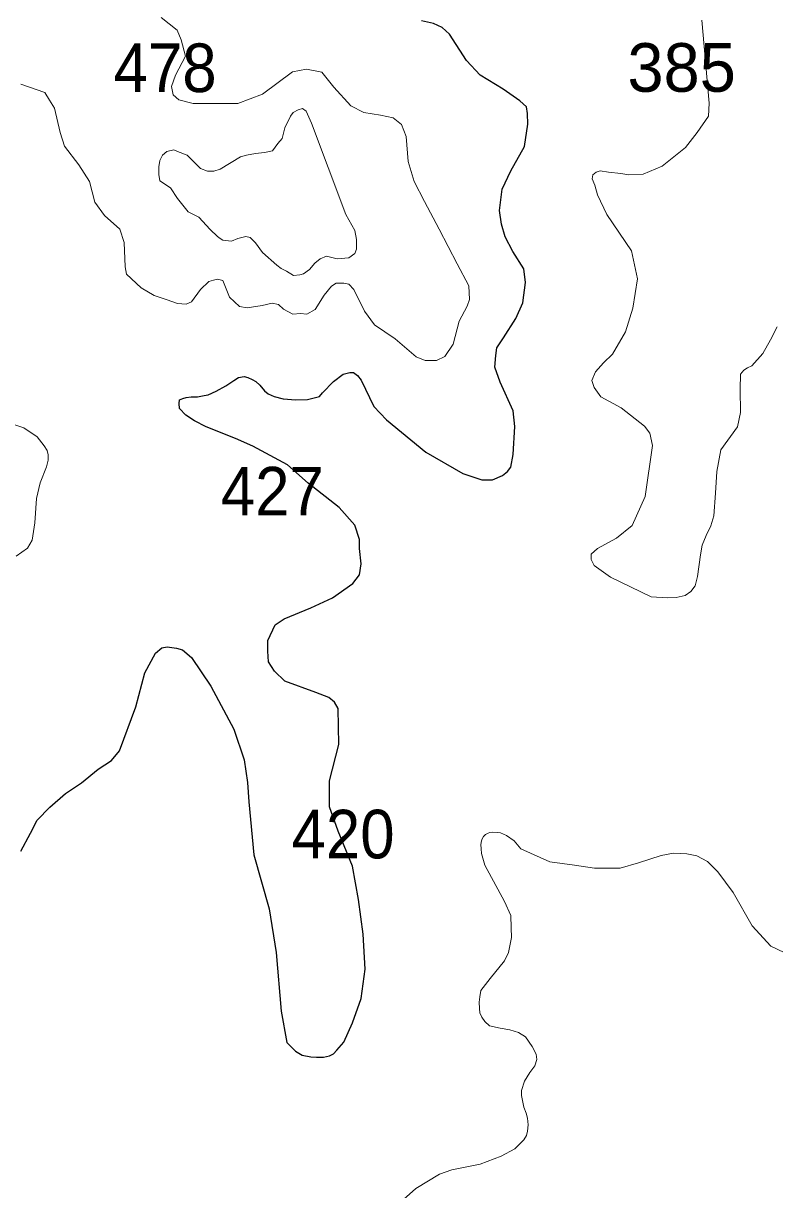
# Model space of a CAD drawing. Extents: x 445.4 to 500, y 8728.7 to 8784.
# Drawn here: x 477.57 to 480.043, y 8760.093 to 8763.931 of the extents above; entities that cross this region are included whole.
import ezdxf

# ---------------------------------------------------------------- set-up
doc = ezdxf.new("R2010")
doc.units = 0
doc.header["$LTSCALE"] = 0.064
doc.layers.add('1', color=7, linetype='Continuous', lineweight=25)
doc.layers.add('2', color=7, linetype='Continuous', lineweight=13)
doc.layers.add('21', color=7, linetype='Continuous')

msp = doc.modelspace()

# ---------------------------------------------------------------- linework, layer by layer
at = {"layer": '1'}
for points in [[(478.375, 8761.8645), (478.375, 8761.8996), (478.3984, 8761.9513), (478.4285, 8761.9714), (478.5161, 8762.0075), (478.588, 8762.0409), (478.6549, 8762.0877), (478.6766, 8762.1161), (478.6816, 8762.1528), (478.6766, 8762.2029), (478.6766, 8762.233), (478.6615, 8762.2798), (478.6097, 8762.3382), (478.5077, 8762.4184), (478.4388, 8762.4781), (478.3251, 8762.5399), (478.2682, 8762.5649), (478.1712, 8762.6034), (478.1328, 8762.6234), (478.1043, 8762.6418), (478.0843, 8762.6635), (478.0826, 8762.6802), (478.0843, 8762.6919), (478.0943, 8762.6969), (478.106, 8762.7002), (478.1227, 8762.7019), (478.1428, 8762.7019), (478.1645, 8762.7069), (478.1779, 8762.7086), (478.2047, 8762.7203), (478.2365, 8762.7386), (478.2632, 8762.7556), (478.2783, 8762.7654), (478.2967, 8762.7687), (478.3084, 8762.7654), (478.3234, 8762.7587), (478.3351, 8762.752), (478.3485, 8762.7403), (478.3636, 8762.7219), (478.3753, 8762.7119), (478.3953, 8762.7036), (478.4254, 8762.6952), (478.4672, 8762.6919), (478.5057, 8762.6935), (478.5442, 8762.7036), (478.5542, 8762.7153), (478.591, 8762.752), (478.6228, 8762.7771), (478.6445, 8762.7821), (478.6565, 8762.7823), (478.6696, 8762.772), (478.6813, 8762.757), (478.7231, 8762.6702), (478.7649, 8762.6267), (478.8947, 8762.5194), (479.0168, 8762.4492), (479.0787, 8762.4292), (479.1138, 8762.4292), (479.1472, 8762.4426), (479.164, 8762.4559), (479.174, 8762.471), (479.1824, 8762.5127), (479.1874, 8762.6046), (479.1824, 8762.6563), (479.1389, 8762.7499), (479.1222, 8762.8), (479.1255, 8762.838), (479.1288, 8762.863), (479.1505, 8762.8964), (479.1907, 8762.9599), (479.2141, 8763.0117), (479.2225, 8763.0785), (479.2174, 8763.1236), (479.1806, 8763.1804), (479.1556, 8763.2288), (479.1439, 8763.2706), (479.1372, 8763.3157), (479.1457, 8763.3854), (479.1741, 8763.4455), (479.2192, 8763.5257), (479.2309, 8763.5992), (479.2293, 8763.6343), (479.2259, 8763.656), (479.2042, 8763.676), (479.149, 8763.7144), (479.0737, 8763.7612), (479.029, 8763.8088), (478.9722, 8763.8956), (478.9487, 8763.9174), (478.9203, 8763.9307), (478.8802, 8763.9391)], [(477.5612, 8761.2063), (477.593, 8761.2664), (477.6147, 8761.3082), (477.6565, 8761.3516), (477.7084, 8761.3967), (477.7607, 8761.4313), (477.8159, 8761.4763), (477.8594, 8761.5047), (477.8861, 8761.5365), (477.9397, 8761.6818), (477.9698, 8761.7937), (478.0045, 8761.8581), (478.0252, 8761.8763), (478.0436, 8761.8796), (478.0737, 8761.8746), (478.0937, 8761.8696), (478.1238, 8761.8446), (478.1874, 8761.7494), (478.263, 8761.6078), (478.2965, 8761.5076), (478.3082, 8761.4325), (478.3115, 8761.369), (478.3286, 8761.1942), (478.3787, 8761.0171), (478.4021, 8760.8735), (478.419, 8760.6802), (478.4374, 8760.5766), (478.4658, 8760.5482), (478.4875, 8760.5349), (478.516, 8760.5298), (478.5344, 8760.5282), (478.5578, 8760.5282), (478.5778, 8760.5332), (478.5912, 8760.5399), (478.6013, 8760.5516), (478.6247, 8760.5783), (478.6531, 8760.6418), (478.6815, 8760.7219), (478.6949, 8760.8185), (478.6882, 8760.9337), (478.6732, 8761.0473), (478.6531, 8761.1575), (478.6061, 8761.2723), (478.5777, 8761.3525), (478.5777, 8761.4377), (478.6078, 8761.5579), (478.6061, 8761.6765), (478.5941, 8761.6975), (478.5757, 8761.7125), (478.5322, 8761.7292), (478.4302, 8761.766), (478.3967, 8761.7994), (478.3767, 8761.8294), (478.375, 8761.8645)]]:
    msp.add_lwpolyline(points, dxfattribs=at)
at = {"layer": '2'}
for points in [[(478.0234, 8763.95), (478.0756, 8763.9087), (478.0894, 8763.8771), (478.1032, 8763.8235), (478.071, 8763.7607), (478.0572, 8763.7239), (478.0633, 8763.6963), (478.0817, 8763.6795), (478.1293, 8763.6672), (478.2761, 8763.6674), (478.3574, 8763.6981), (478.4555, 8763.7716), (478.5016, 8763.7808), (478.5522, 8763.7701), (478.5921, 8763.7211), (478.6473, 8763.6598), (478.6903, 8763.6383), (478.7455, 8763.6291), (478.7869, 8763.62), (478.8145, 8763.5985), (478.8299, 8763.5592), (478.8361, 8763.4764), (478.856, 8763.4106), (478.8898, 8763.3447), (478.9389, 8763.2543), (478.9983, 8763.1399)], [(479.576, 8762.9935), (479.5911, 8763.0901), (479.5717, 8763.1824), (479.4901, 8763.3026), (479.4597, 8763.3664), (479.4511, 8763.3986), (479.4425, 8763.42), (479.4446, 8763.4329), (479.4554, 8763.4415), (479.4683, 8763.4458), (479.4962, 8763.4415), (479.537, 8763.4372), (479.5628, 8763.4329), (479.6101, 8763.4351), (479.6724, 8763.4608), (479.7497, 8763.5231), (479.7884, 8763.5724), (479.825, 8763.6261), (479.8271, 8763.669), (479.8035, 8763.9416)], [(478.2093, 8763.0894), (478.1952, 8763.0865), (478.1802, 8763.0818), (478.1529, 8763.0555), (478.1228, 8763.0151), (478.1058, 8763.0067), (478.0776, 8763.0095), (478.0428, 8763.0208), (478.0004, 8763.0358), (477.9571, 8763.0612), (477.9091, 8763.1063), (477.9048, 8763.1294), (477.9013, 8763.2097), (477.8873, 8763.2534), (477.8367, 8763.2988), (477.8052, 8763.3424), (477.7877, 8763.4105), (477.7524, 8763.4658), (477.7052, 8763.5269), (477.6912, 8763.5723), (477.672, 8763.6526), (477.6562, 8763.6788), (477.6405, 8763.7038), (477.5616, 8763.7316)], [(478.9983, 8763.1399), (479.0367, 8763.0679), (479.0382, 8763.022), (479.0305, 8763.0005), (479.0045, 8762.9515), (478.9845, 8762.8749), (478.9569, 8762.8351), (478.9293, 8762.8213), (478.8925, 8762.8213), (478.8633, 8762.8335), (478.7943, 8762.8933), (478.7253, 8762.9392), (478.6931, 8762.9837), (478.6578, 8763.0557), (478.6409, 8763.0725), (478.6247, 8763.0759), (478.5995, 8763.0756), (478.5841, 8763.0664), (478.56, 8763.0363), (478.5308, 8762.9893), (478.5026, 8762.9742), (478.4819, 8762.9761), (478.4574, 8762.9742), (478.4263, 8762.9911), (478.4094, 8763.0062), (478.3887, 8763.0099), (478.3558, 8763.0024), (478.3068, 8762.9949), (478.2814, 8762.9996), (478.2489, 8763.0302), (478.2263, 8763.0847), (478.2093, 8763.0894)], [(480.051, 8762.9329), (480.0293, 8762.8895), (480.0039, 8762.8448), (479.9677, 8762.8038), (479.9532, 8762.7978), (479.9411, 8762.7893), (479.9411, 8762.7893), (479.9302, 8762.7761), (479.929, 8762.7278), (479.9302, 8762.6506), (479.9209, 8762.6034), (479.8656, 8762.5272), (479.8524, 8762.4561), (479.8485, 8762.3845), (479.8433, 8762.3102), (479.833, 8762.2772), (479.8175, 8762.2452), (479.8041, 8762.2142), (479.7989, 8762.1823), (479.7895, 8762.1102), (479.7813, 8762.0803), (479.7668, 8762.0618), (479.7482, 8762.0483), (479.7183, 8762.0421), (479.6904, 8762.0401), (479.6366, 8762.0442), (479.503, 8762.1086), (479.4493, 8762.1473), (479.4386, 8762.1666), (479.4386, 8762.1666), (479.4386, 8762.1837), (479.4386, 8762.1837), (479.4601, 8762.2031), (479.5224, 8762.2374), (479.5739, 8762.2782), (479.6169, 8762.3741), (479.6406, 8762.5415), (479.632, 8762.5823), (479.6148, 8762.6059), (479.5374, 8762.666), (479.4708, 8762.7025), (479.4493, 8762.7325), (479.4407, 8762.7561), (479.4536, 8762.784), (479.4794, 8762.8141), (479.5095, 8762.842), (479.5524, 8762.9162), (479.576, 8762.9935)], [(477.498, 8762.6241), (477.5708, 8762.6002), (477.6148, 8762.5705), (477.6378, 8762.5409), (477.6483, 8762.5256), (477.6512, 8762.5112), (477.6512, 8762.4931), (477.6464, 8762.472), (477.6254, 8762.4185), (477.6127, 8762.3672), (477.6079, 8762.2868), (477.5992, 8762.2304), (477.583, 8762.2036), (477.5465, 8762.1771)], [(478.8212, 8760.0606), (478.8617, 8760.0962), (478.9402, 8760.1437), (478.9806, 8760.158), (479.0734, 8760.177), (479.1424, 8760.2031), (479.1876, 8760.2269), (479.2178, 8760.2565), (479.2262, 8760.271), (479.2298, 8760.2855), (479.2311, 8760.306), (479.2298, 8760.3277), (479.225, 8760.3446), (479.2178, 8760.3639), (479.2093, 8760.4025), (479.2093, 8760.4194), (479.219, 8760.4496), (479.2371, 8760.4785), (479.254, 8760.5003), (479.26, 8760.5208), (479.2576, 8760.5389), (479.2443, 8760.5642), (479.2224, 8760.5953), (479.1995, 8760.6098), (479.1717, 8760.6182), (479.1391, 8760.6243), (479.104, 8760.6315), (479.0895, 8760.646), (479.0787, 8760.6605), (479.0726, 8760.6749), (479.0714, 8760.6894), (479.0702, 8760.7099), (479.0726, 8760.7268), (479.0763, 8760.7485), (479.1065, 8760.7872), (479.1536, 8760.8463), (479.1668, 8760.8728), (479.1765, 8760.9223), (479.1756, 8760.9545), (479.1744, 8760.9955), (479.1538, 8761.0413), (479.0886, 8761.1608), (479.0777, 8761.1994), (479.0765, 8761.2139), (479.0753, 8761.2283), (479.0777, 8761.2404), (479.0801, 8761.2477), (479.085, 8761.2549), (479.091, 8761.2621), (479.0995, 8761.2657), (479.1055, 8761.2682), (479.1152, 8761.2694), (479.1321, 8761.2682), (479.1405, 8761.267), (479.1599, 8761.2585), (479.1852, 8761.2404), (479.207, 8761.2139), (479.3024, 8761.1716), (479.3845, 8761.1608), (479.4498, 8761.1511), (479.5343, 8761.1511), (479.5944, 8761.168), (479.6693, 8761.1921), (479.7103, 8761.2006), (479.7538, 8761.1982), (479.7864, 8761.1909), (479.8215, 8761.1728), (479.8565, 8761.1391), (479.906, 8761.0703), (479.9688, 8760.9605), (480.0304, 8760.8941)], [(480.0304, 8760.8941), (480.0976, 8760.8623)]]:
    msp.add_lwpolyline(points, dxfattribs=at)
msp.add_lwpolyline([(478.518, 8763.6024), (478.5735, 8763.4566), (478.6319, 8763.3021), (478.6611, 8763.2496), (478.667, 8763.2204), (478.667, 8763.1884), (478.6611, 8763.1738), (478.6407, 8763.1592), (478.6027, 8763.1563), (478.5677, 8763.165), (478.5472, 8763.1563), (478.5297, 8763.1417), (478.5122, 8763.1213), (478.4918, 8763.1067), (478.4801, 8763.1038), (478.4596, 8763.1009), (478.4363, 8763.1155), (478.4188, 8763.1242), (478.4042, 8763.1359), (478.3575, 8763.1767), (478.3341, 8763.2088), (478.3166, 8763.2263), (478.302, 8763.2292), (478.2757, 8763.2233), (478.2553, 8763.2146), (478.2261, 8763.2175), (478.2173, 8763.2233), (478.2085, 8763.2292), (478.1852, 8763.2525), (478.1472, 8763.2933), (478.1122, 8763.3108), (478.0772, 8763.3546), (478.0538, 8763.3895), (478.0188, 8763.4129), (478.0158, 8763.4333), (478.0158, 8763.4595), (478.0188, 8763.4799), (478.0275, 8763.4974), (478.0421, 8763.5091), (478.0655, 8763.5149), (478.0772, 8763.5091), (478.1093, 8763.4974), (478.1531, 8763.4537), (478.1764, 8763.4449), (478.1969, 8763.4449), (478.2173, 8763.4508), (478.2845, 8763.4916), (478.3049, 8763.4974), (478.3341, 8763.5033), (478.3633, 8763.5062), (478.3896, 8763.512), (478.4071, 8763.5353), (478.4217, 8763.5528), (478.4305, 8763.5878), (478.4494, 8763.6263), (478.4575, 8763.6378), (478.4748, 8763.647), (478.4886, 8763.6505), (478.5013, 8763.6424)], close=True, dxfattribs=at)

# ---------------------------------------------------------------- texts
at = {"layer": '21', "width": 0.95}
for s, p in [('478', (477.8669, 8763.7051)), ('427', (478.2198, 8762.3115)), ('420', (478.4528, 8761.1829))]:
    msp.add_text(s, height=0.16, dxfattribs=at).set_placement(p)
at = {"layer": '21'}
msp.add_text('385', height=0.16, dxfattribs=at).set_placement((479.5583, 8763.7061))

doc.saveas('drawing.dxf')
